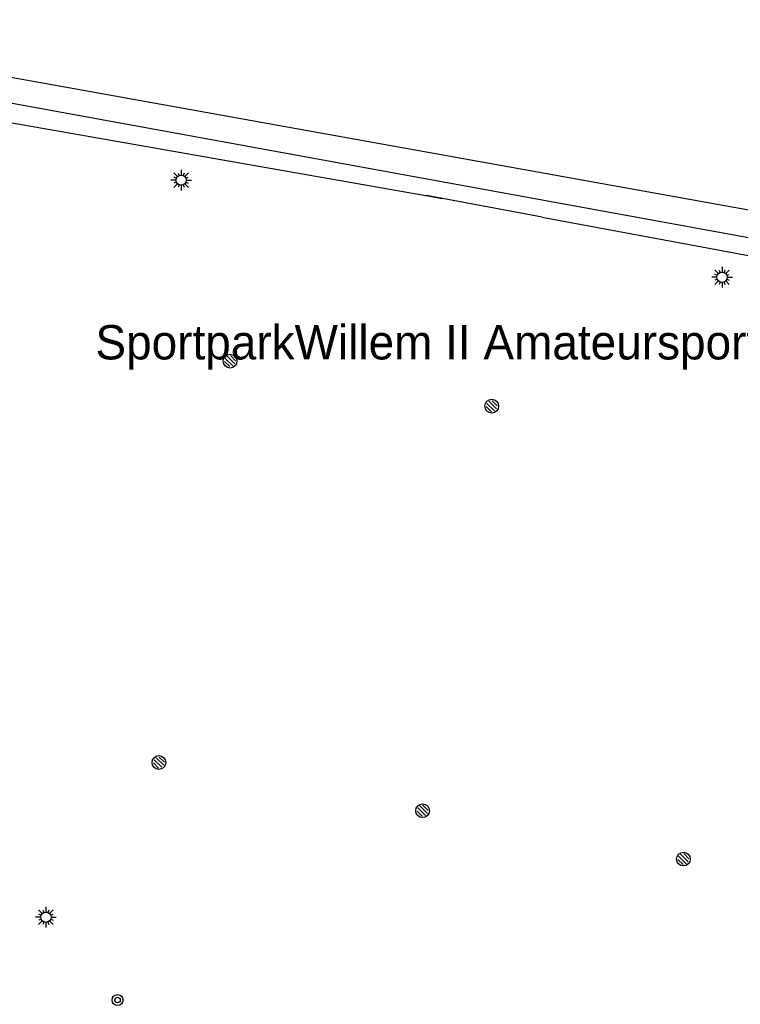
# Model space of a CAD drawing. Extents: x 130998 to 133001, y 398999 to 403002.
# Drawn here: x 132896.2 to 132948.6, y 399348.3 to 399419.9 of the extents above; entities that cross this region are included whole.
import ezdxf

# ---------------------------------------------------------------- set-up
doc = ezdxf.new("R2010")
doc.units = 0
for name, color, linetype in [('bs-afsc-poort', 7, 'Continuous'), ('bs-symb-sproeier', 7, 'Continuous'), ('bs-symb-veldverlichting', 7, 'Continuous'), ('gg-afsc-hekwerk', 7, 'Continuous'), ('gt-anno-overige text', 7, 'Continuous'), ('gt-grn-groengrens', 7, 'Continuous'), ('gt-symb-boom', 7, 'Continuous')]:
    doc.layers.add(name, color=color, linetype=linetype)

# ---------------------------------------------------------------- blocks, each defined once
blk = doc.blocks.new('bs0-SPROEIER')
at = {"layer": 'bs-symb-sproeier'}
for p, q in [((-0.345, 0.203), (0.203, -0.345)), ((-0.212, 0.354), (0.345, -0.203)), ((0.025, 0.399), (0.399, 0.025)), ((-0.399, -0.025), (-0.025, -0.399))]:
    blk.add_line(p, q, dxfattribs=at)
blk.add_circle((0, 0), 0.5, dxfattribs=at)
blk = doc.blocks.new('bs0-VELDV')
at = {"layer": 'bs-symb-veldverlichting'}
for p, q in [((0, 0.75), (0, 0.375)), ((-0.375, 0), (-0.75, 0)), ((-0.53, 0.53), (-0.265, 0.265)), ((-0.346, 0.144), (-0.52, 0.215)), ((-0.215, 0.52), (-0.144, 0.346)), ((0.215, 0.52), (0.144, 0.346)), ((0.265, 0.265), (0.53, 0.53)), ((0.346, 0.144), (0.52, 0.215)), ((0.375, 0), (0.75, 0)), ((-0.265, -0.265), (-0.53, -0.53)), ((-0.346, -0.144), (-0.52, -0.215)), ((-0.144, -0.346), (-0.215, -0.52)), ((0, -0.375), (0, -0.75)), ((0.144, -0.346), (0.215, -0.52)), ((0.265, -0.265), (0.53, -0.53)), ((0.346, -0.144), (0.52, -0.215))]:
    blk.add_line(p, q, dxfattribs=at)
blk.add_circle((0, 0), 0.375, dxfattribs=at)
blk = doc.blocks.new('gt0-BOOM')
at = {"layer": 'gt-symb-boom'}
for radius in [0.4, 0.2]:
    blk.add_circle((0, 0), radius, dxfattribs=at)

msp = doc.modelspace()

# ---------------------------------------------------------------- linework, layer by layer
at = {"layer": 'bs-afsc-poort'}
msp.add_line((132925.752, 399407.091), (132926.87, 399406.888), dxfattribs=at)
at = {"layer": 'gg-afsc-hekwerk'}
for p, q in [((132925.716, 399407.097), (132925.752, 399407.091)), ((132934.17, 399405.531), (132925.752, 399407.091)), ((132934.17, 399405.531), (132962.383, 399400.286))]:
    msp.add_line(p, q, dxfattribs=at)
msp.add_lwpolyline([(132889.37, 399397.363), (132892.395, 399412.944), (132925.716, 399407.097)], dxfattribs=at)
at = {"layer": 'gt-grn-groengrens'}
for points in [[(132846.792, 399277.405), (132849.467, 399276.966), (132849.558, 399277.121), (132850.418, 399278.239), (132851.898, 399278.693), (132853.725, 399278.327), (132854.179, 399276.392), (132856.779, 399275.983), (132872.7, 399359.572), (132879.049, 399358.937), (132889.842, 399416.712), (132961.481, 399403.859), (132963.585, 399415.247), (132974.355, 399413.475), (132975.528, 399419.886), (132980.554, 399418.975), (132980.574, 399419.088)], [(132858.186, 399274.244), (132873.335, 399357.667), (132880.319, 399356.609), (132891.324, 399414.596), (132962.624, 399401.594)]]:
    msp.add_lwpolyline(points, dxfattribs=at)

# ---------------------------------------------------------------- block references
at = {"layer": 'bs-symb-sproeier'}
for p in [(132911.462, 399395.05), (132930.503, 399391.773), (132906.285, 399365.852), (132925.475, 399362.346), (132944.45, 399358.827)]:
    msp.add_blockref('bs0-SPROEIER', p, dxfattribs=at)
at = {"layer": 'bs-symb-veldverlichting'}
for p in [(132907.897, 399408.213), (132947.265, 399401.148), (132898.061, 399354.601)]:
    msp.add_blockref('bs0-VELDV', p, dxfattribs=at)
at = {"layer": 'gt-symb-boom'}
msp.add_blockref('gt0-BOOM', (132903.273, 399348.574), dxfattribs=at)

# ---------------------------------------------------------------- texts
at = {"layer": 'gt-anno-overige text'}
msp.add_text('SportparkWillem II Amateursportteam', height=2.5, dxfattribs=at).set_placement((132901.665, 399395.173))

doc.saveas('drawing.dxf')
